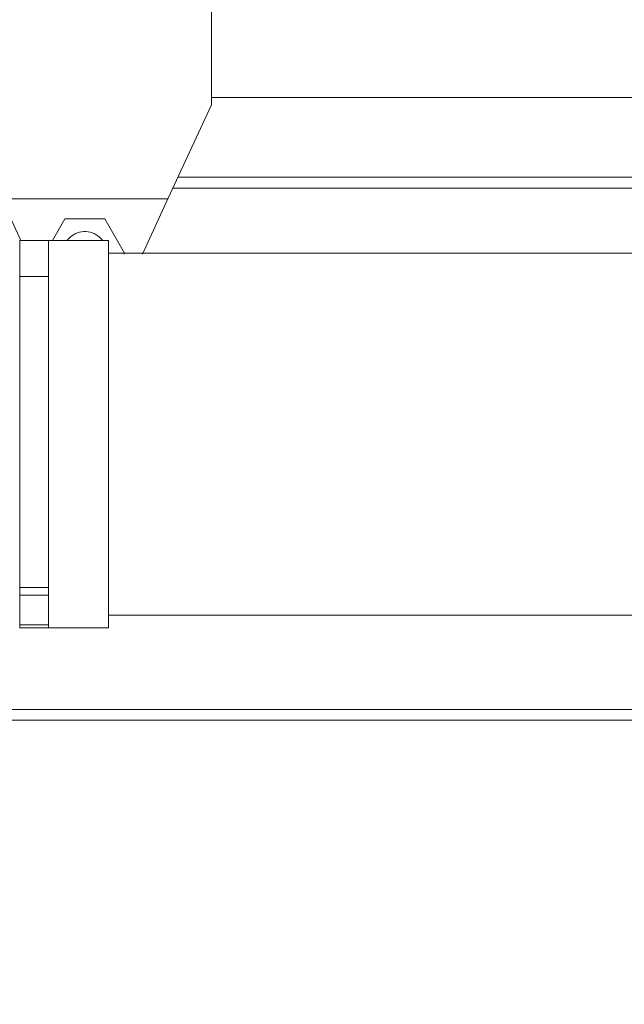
# Model space of a CAD drawing. Header units: millimetres. Extents: x -33711 to 550618, y -222428 to 596511.
# Tile 537 of 656: x 387496 to 387664, y -5149 to -4877. Entities that reach past the tile are written whole.
import ezdxf

# ---------------------------------------------------------------- set-up
doc = ezdxf.new("R2010")
doc.units = ezdxf.units.MM
doc.linetypes.add('XKITLINE00', pattern=[0])
doc.layers.add('IN_KOTY', color=4, linetype='Continuous', lineweight=13)
doc.styles.add('Koty', font='romand.shx', dxfattribs={"width": 0.8})
doc.dimstyles.new('IN_50', dxfattribs={"dimtxt": 125, "dimasz": 125, "dimexe": 75, "dimexo": 300, "dimgap": 40, "dimtad": 1, "dimdec": 0, "dimrnd": 5, "dimzin": 9, "dimdsep": 46, "dimtxsty": 'Koty', "dimblk": 'OBLIQUE', "dimcen": 40, "dimdle": 75, "dimclrd": 256, "dimclre": 256, "dimclrt": 256, "dimadec": 0, "dimazin": 0, "dimtfac": 1, "dimtdec": 0, "dimtmove": 1, "dimatfit": 3, "dimldrblk": 'ARCHTICK', "dimfxl": 350, "dimfxlon": 1, "dimtolj": 1, "dimtzin": 0, "dimlwd": -1, "dimlwe": -1, "dimarcsym": 0})

# ---------------------------------------------------------------- blocks, each defined once
blk = doc.blocks.new('_Oblique')
at = {"color": 0, "linetype": 'ByBlock', "lineweight": -2}
blk.add_line((-0.5, -0.5), (0.5, 0.5), dxfattribs=at)
blk = doc.blocks.new('*D684')
at = {"layer": 'DEFPOINTS', "color": 0, "transparency": 16777216}
for p in [(386834.49, -2770.55), (386834.49, -9055.9), (388474.98, -9055.9)]:
    blk.add_point(p, dxfattribs=at)
at = {"layer": 'IN_KOTY', "transparency": 16777216}
for p, q in [((388474.98, -2695.55), (388474.98, -9130.9)), ((388124.98, -2770.55), (388549.98, -2770.55)), ((388124.98, -9055.9), (388549.98, -9055.9))]:
    blk.add_line(p, q, dxfattribs=at)
at = {"layer": 'IN_KOTY', "transparency": 16777216, "xscale": 125, "yscale": 125, "zscale": 125}
for p, rotation in [((388474.98, -2770.55), 90), ((388474.98, -9055.9), 270)]:
    blk.add_blockref('_Oblique', p, dxfattribs=dict(at, rotation=rotation))
at = {"layer": 'IN_KOTY', "transparency": 16777216, "insert": (388372.48, -5913.22), "char_height": 125, "attachment_point": 5, "rotation": 90, "style": 'Koty'}
blk.add_mtext('\\A1;6285', dxfattribs=at)
blk = doc.blocks.new('_ArchTick')
at = {"color": 0, "linetype": 'ByBlock', "lineweight": 13, "const_width": 0.15}
blk.add_lwpolyline([(-0.5, -0.5), (0.5, 0.5)], dxfattribs=at)
blk = doc.blocks.new('*D718')
at = {"layer": 'DEFPOINTS', "color": 0, "transparency": 16777216}
for p in [(378914.49, -1219.78), (403006.01, -1219.78), (401004.48, -9205.9)]:
    blk.add_point(p, dxfattribs=at)
at = {"layer": 'IN_KOTY', "transparency": 16777216}
for p, q in [((403006.01, -9280.9), (403006.01, -1144.78)), ((402656.01, -1219.78), (403081.01, -1219.78)), ((402656.01, -9205.9), (403081.01, -9205.9))]:
    blk.add_line(p, q, dxfattribs=at)
at = {"layer": 'IN_KOTY', "transparency": 16777216, "xscale": 125, "yscale": 125, "zscale": 125}
for p, rotation in [((403006.01, -1219.78), 90), ((403006.01, -9205.9), 270)]:
    blk.add_blockref('_Oblique', p, dxfattribs=dict(at, rotation=rotation))
at = {"layer": 'IN_KOTY', "transparency": 16777216, "insert": (402903.51, -5212.84), "char_height": 125, "attachment_point": 5, "rotation": 90, "style": 'Koty'}
blk.add_mtext('\\A1;7985', dxfattribs=at)

msp = doc.modelspace()

# ---------------------------------------------------------------- linework, layer by layer
at = {"linetype": 'XKITLINE00', "lineweight": 0}
for p, q in [((387549.49526, -4820.89792), (387549.49526, -4900.89792)), ((387676.9958, -4898.89791), (387549.49526, -4898.89791)), ((387549.49526, -4900.89792), (387537.45798, -4926.89793)), ((387540.23579, -4920.89792), (387676.99555, -4920.89792)), ((387538.84724, -4923.89794), (387677.06374, -4923.89794)), ((387496.85625, -4938.39793), (387491.53237, -4926.89793)), ((387491.53237, -4926.89793), (387537.45798, -4926.89793)), ((387537.45798, -4926.89793), (387530.41415, -4942.11316)), ((387505.54613, -4938.39782), (387509.01036, -4932.39791)), ((387509.01036, -4932.39791), (387519.98, -4932.39791)), ((387525.46505, -4941.89793), (387519.98, -4932.39791)), ((387510.00408, -4937.91914), (387509.6312, -4938.38505)), ((387510.42179, -4937.49259), (387510.00408, -4937.91914)), ((387510.87956, -4937.10965), (387510.42179, -4937.49259)), ((387511.37308, -4936.77409), (387510.87956, -4937.10965)), ((387511.89761, -4936.48925), (387511.37308, -4936.77409)), ((387512.44788, -4936.25794), (387511.89761, -4936.48925)), ((387513.01865, -4936.08245), (387512.44788, -4936.25794)), ((387513.60373, -4935.96451), (387513.01865, -4936.08245)), ((387514.19787, -4935.90529), (387513.60373, -4935.96451)), ((387514.79487, -4935.90539), (387514.19787, -4935.90529)), ((387515.38853, -4935.9648), (387514.79487, -4935.90539)), ((387515.97361, -4936.08294), (387515.38853, -4935.9648)), ((387516.54438, -4936.25861), (387515.97361, -4936.08294)), ((387517.09418, -4936.49012), (387516.54438, -4936.25861)), ((387517.6187, -4936.77513), (387517.09418, -4936.49012)), ((387518.11222, -4937.11085), (387517.6187, -4936.77513)), ((387518.56999, -4937.49395), (387518.11222, -4937.11085)), ((387518.9877, -4937.92063), (387518.56999, -4937.49395)), ((387519.36058, -4938.38668), (387518.9877, -4937.92063)), ((387496.49529, -4948.36743), (387496.49529, -4938.39793)), ((387504.49519, -4938.39793), (387496.49529, -4938.39793)), ((387504.49519, -4948.36743), (387504.49519, -4938.39793)), ((387520.99518, -4938.39793), (387504.49519, -4938.39793)), ((387504.49519, -4940.21843), (387504.49566, -4940.21775)), ((387520.99518, -5045.3979), (387520.99518, -4938.39793)), ((387504.49566, -4943.57809), (387504.49519, -4943.57741)), ((387674.99497, -4941.89787), (387520.99564, -4941.89787)), ((387525.46505, -4941.89793), (387525.3406, -4942.11316)), ((387496.49529, -4948.36743), (387496.49529, -5034.18576)), ((387496.49529, -4948.36743), (387504.49519, -4948.36743)), ((387504.49519, -5034.18576), (387504.49519, -4948.36743)), ((387496.49529, -5034.18576), (387496.49529, -5036.30709)), ((387496.49529, -5034.18576), (387504.49519, -5034.18576)), ((387496.49529, -5034.19876), (387496.49529, -5036.65986)), ((387504.49519, -5034.18576), (387504.49519, -5036.30709)), ((387496.49529, -5036.30709), (387496.49529, -5044.51924)), ((387496.49529, -5036.30709), (387504.49519, -5036.30709)), ((387504.49519, -5044.51924), (387504.49519, -5036.30709)), ((387674.99497, -5041.8979), (387520.99564, -5041.8979)), ((387496.49529, -5044.51924), (387496.49529, -5045.3979)), ((387496.49529, -5044.51924), (387504.49519, -5044.51924)), ((387496.49529, -5045.3979), (387504.49519, -5045.3979)), ((387504.49519, -5045.3979), (387504.49519, -5044.51924)), ((387504.49519, -5045.3979), (387520.99518, -5045.3979)), ((387482.9953, -5067.89788), (387756.99499, -5067.89788)), ((387482.9953, -5070.8979), (387756.99499, -5070.8979))]:
    msp.add_line(p, q, dxfattribs=at)

# ---------------------------------------------------------------- dimensions: what is measured, and where the dimension line sits
at = {"layer": 'IN_KOTY'}
dim = msp.add_linear_dim(base=(403006.00895, -1219.78411), p1=(401004.48431, -9205.8983), p2=(378914.48522, -1219.78411), angle=90, dimstyle='IN_50', dxfattribs=at)
dim.commit()
dim.dimension.update_dxf_attribs({"geometry": '*D718', "text_midpoint": (402903.50895, -5212.8412)})
at = {"layer": 'IN_KOTY', "color": 8}
dim = msp.add_linear_dim(base=(388474.97919, -9055.8983), p1=(386834.48519, -2770.54743), p2=(386834.48519, -9055.8983), angle=90, dimstyle='IN_50', dxfattribs=at)
dim.commit()
dim.dimension.update_dxf_attribs({"geometry": '*D684', "text_midpoint": (388372.47919, -5913.22287)})

doc.saveas('drawing.dxf')
